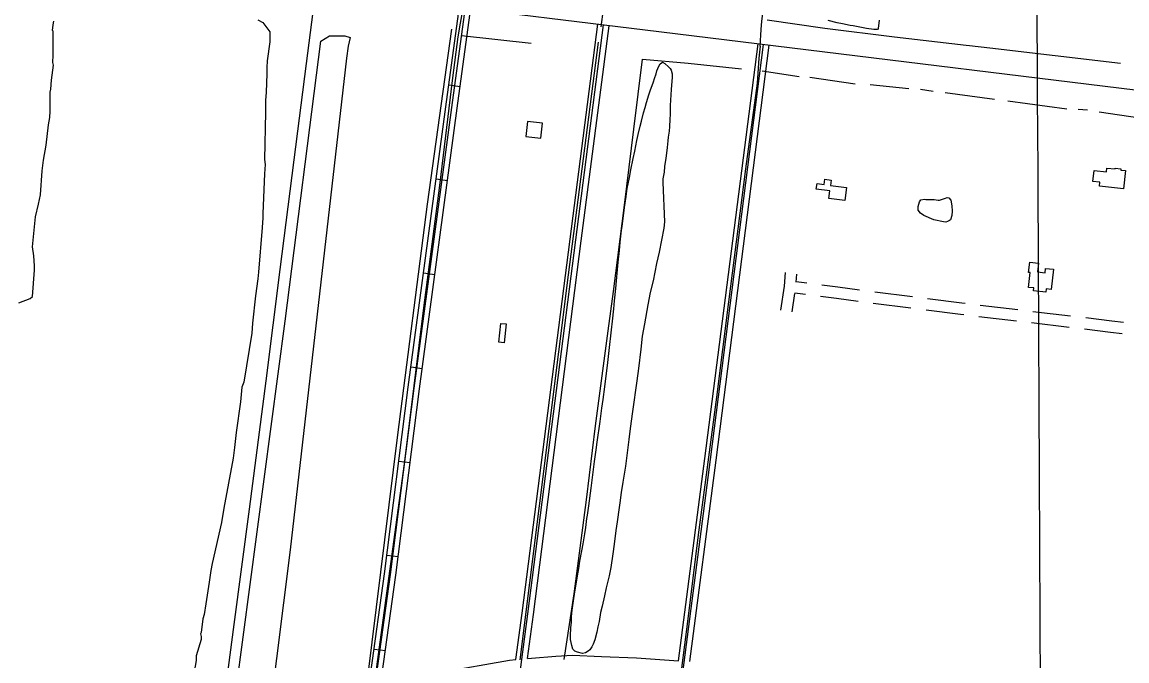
# Model space of a CAD drawing. Extents: x 3445503 to 3483459, y 540493 to 566012.
# Drawn here: x 3457450 to 3460360, y 559698 to 561381 of the extents above; entities that cross this region are included whole.
import ezdxf

# ---------------------------------------------------------------- set-up
doc = ezdxf.new("R2010")
doc.units = 0
for name, color, linetype in [('V-BLDG-OTLN', 7, 'Continuous'), ('V-DTCH-CNTR', 7, 'Continuous'), ('V-GRID-MAJR', 7, 'Continuous'), ('V-ROAD-CNTR', 7, 'Continuous'), ('V-SITE-VEGE', 7, 'Continuous'), ('V-TOPO-SHOR', 7, 'Continuous')]:
    doc.layers.add(name, color=color, linetype=linetype)

msp = doc.modelspace()

# ---------------------------------------------------------------- linework, layer by layer
at = {"layer": 'V-BLDG-OTLN'}
for points in [[(3458781.4143992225, 561119.3797348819), (3458776.972408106, 561079.6278143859), (3458816.7243286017, 561075.1858232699), (3458821.167319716, 561114.9377437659)], [(3460351.08, 560941.944), (3460287.882, 560949.095), (3460289.015, 560959.104), (3460270.769, 560961.1680000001), (3460274.042, 560990.084), (3460306.165, 560986.451), (3460307.306, 560996.541), (3460329.119, 560994.074), (3460329.356, 560996.177), (3460344.657, 560994.446), (3460344.301, 560991.2880000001), (3460356.507, 560989.908)], [(3459579.86, 560950.701), (3459621.752, 560945.323), (3459617.363, 560911.148), (3459575.602, 560916.51), (3459578.107, 560936.025), (3459542.24, 560940.629), (3459544.159, 560955.588), (3459563.069, 560953.161), (3459564.818, 560966.794), (3459581.65, 560964.634)], [(3460101.15, 560721.473), (3460104.279, 560748.488), (3460127.424, 560745.805), (3460124.745, 560722.697), (3460144.8540000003, 560720.367), (3460146.2060000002, 560732.018), (3460166.811, 560729.63), (3460160.628, 560676.294), (3460147.865, 560677.772), (3460146.849, 560669.015), (3460113.909, 560672.828), (3460114.785, 560680.41), (3460100.865, 560682.026), (3460105.381, 560720.981)], [(3458706.1925496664, 560537.4608987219), (3458711.6965386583, 560587.15679933), (3458725.611510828, 560585.615802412), (3458720.1065218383, 560535.9189018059)]]:
    msp.add_lwpolyline(points, close=True, dxfattribs=at)
at = {"layer": 'V-DTCH-CNTR'}
for points in [[(3458975.8740000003, 561368.804), (3458982.026, 561413.879), (3458987.171, 561445.328), (3459018.895, 561698.987), (3459079.261, 562184.295), (3459122.323, 562500.859), (3459176.611, 562915.9450000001), (3459189.987, 562998.763)], [(3458224.508, 561458.777), (3458216.2770000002, 561408.46), (3458198.873, 561272.194), (3458166.1010000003, 561018.531), (3458129.247, 560729.23), (3458092.406, 560435.738), (3458048.364, 560097.17), (3458008.409, 559793.192), (3457971.5270000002, 559513.3200000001), (3457933.62, 559225.064), (3457897.846, 558925.2880000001), (3457857.918, 558611.879), (3457830.34, 558373.948), (3457779.16, 557969.348), (3457761.7830000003, 557824.699)], [(3458153.625, 557835.304), (3458197.509, 558226.261), (3458201.497, 558256.045), (3458244.654, 558578.46), (3458298.934, 558996.692), (3458333.802, 559250.361), (3458376.9760000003, 559624.4), (3458379.411, 559643.346), (3458418.722, 559933.775), (3458457.691, 560216.794), (3458483.273, 560422.2390000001), (3458508.852, 560627.682), (3458550.845, 560950.527), (3458584.571, 561234.58), (3458598.917, 561342.547), (3458605.098, 561378.188), (3458611.392, 561412.636)], [(3459394.748, 561317.893), (3459390.65, 561286.446), (3459386.656, 561220.425), (3459355.899, 560994.008), (3459310.845, 560643.9130000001), (3459279.115, 560392.3470000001), (3459230.955, 560029.666), (3459203.35, 559801.167), (3459187.58, 559678.371), (3459174.68, 559577.9), (3459144.031, 559314.814), (3459099.969, 558983.579), (3459063.455, 558717.318), (3459053.825, 558647.1), (3459001.6380000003, 558228.8740000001), (3458992.475, 558160.459), (3458960.643, 557922.797), (3458947.305, 557828.455)]]:
    msp.add_lwpolyline(points, dxfattribs=at)
at = {"layer": 'V-GRID-MAJR'}
msp.add_spline([(3460200.663, 545938.965), (3460170.705, 551996.853), (3460140.731, 558057.825), (3460110.758, 564118.814), (3460110.7430000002, 564121.882)], degree=3, dxfattribs=at)
at = {"layer": 'V-ROAD-CNTR'}
for p, q in [((3458574.1998136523, 561215.75054214), (3458603.928754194, 561211.7245501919)), ((3458541.0048800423, 560967.93603777), (3458570.741820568, 560963.9660457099)), ((3458507.9229462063, 560720.1345333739), (3458537.659886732, 560716.1645413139)), ((3459517.51042754, 560692.9451378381), (3459489.381331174, 560696.6741096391)), ((3459513.9530150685, 560663.154271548), (3459486.038733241, 560666.8547661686)), ((3459795.184317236, 560656.959466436), (3459695.998148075, 560669.6914673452)), ((3459791.6270965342, 560627.1699354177), (3459692.440927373, 560639.901936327)), ((3460073.0736989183, 560622.6695681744), (3459973.7741209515, 560634.4842872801)), ((3460069.5166210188, 560592.8811919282), (3459970.217043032, 560604.6959110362)), ((3460212.0931080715, 560606.1289614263), (3460112.7935301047, 560617.943680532)), ((3460208.5360302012, 560576.3405851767), (3460109.236452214, 560588.1553042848)), ((3458474.842012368, 560472.3340289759), (3458504.5779528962, 560468.364036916)), ((3458442.959076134, 560224.28252508), (3458472.719016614, 560220.49753265)), ((3458411.422139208, 559976.280021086), (3458441.183079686, 559972.495028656)), ((3458377.792206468, 559728.7155162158), (3458407.51114703, 559724.615524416))]:
    msp.add_line(p, q, dxfattribs=at)
for points in [[(3457526.178909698, 552995.78198211), (3457575.043811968, 553348.0932774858), (3457623.2727155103, 553680.7826121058), (3457629.4677031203, 553776.057421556), (3457749.743462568, 554689.4655947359), (3457865.824230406, 555648.557676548), (3457958.8380443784, 556367.249239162), (3458028.385905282, 556922.440128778), (3458101.7407585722, 557570.9278318), (3458122.285717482, 557713.8025460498), (3458191.9805780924, 558257.6974582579), (3458284.1633937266, 558991.1619913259), (3458369.2572235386, 559666.8556399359), (3458405.204151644, 559927.3781188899), (3458467.68102669, 560418.6961362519), (3458566.3808292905, 561158.0106576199), (3458607.4597471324, 561461.3530509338), (3458664.532632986, 562011.6879502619), (3458714.5465329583, 562407.1971592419), (3458726.466509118, 562438.00809762), (3458740.89548026, 562472.4700286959), (3458750.148461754, 562505.275963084), (3458797.4793670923, 562933.745106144)], [(3458812.388337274, 562932.098109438), (3458764.9214322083, 562502.396968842), (3458755.0844518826, 562467.5190385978), (3458740.381481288, 562432.4041088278), (3458729.1975036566, 562403.495166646), (3458679.43560318, 562009.972953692), (3458622.35571734, 561459.5720544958), (3458581.2467995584, 561156.011661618), (3458482.554996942, 560416.7571401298), (3458420.0741219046, 559925.4071228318), (3458384.128193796, 559664.8936438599), (3458299.0463639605, 558989.28999507), (3458206.86154833, 558255.809462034), (3458137.1496877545, 557711.781550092), (3458116.6197288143, 557569.0168356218), (3458043.2808754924, 556920.665132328), (3457973.718014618, 556365.3542429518), (3457880.7082006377, 555646.6936802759), (3457764.625432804, 554687.585598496), (3457644.4036732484, 553774.5904244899), (3457638.20268565, 553679.2176152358), (3457589.894782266, 553345.987281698), (3457539.24788356, 552980.81701204)], [(3458398.3341653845, 559658.1136574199), (3458434.9440921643, 559923.4361267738), (3458497.428967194, 560414.8181440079), (3458596.112769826, 561154.0126656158), (3458637.251687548, 561457.791058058), (3458694.338573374, 562008.2579571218), (3458743.848474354, 562399.7931740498), (3458754.296453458, 562426.8001200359), (3458769.273423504, 562462.5680484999), (3458779.6944026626, 562499.5179745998), (3458827.297307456, 562930.451112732)], [(3459394.748, 561317.893), (3459396.7120000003, 561361.907), (3459398.741, 561383.917), (3459404.883, 561432.133), (3459421.4, 561514.958), (3459428.628, 561550.603), (3459435.865, 561583.107), (3459439.982, 561608.267), (3459449.276, 561653.349), (3459455.356, 561722.523), (3459469.563, 561876.59)], [(3459127.89470626, 561355.7692621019), (3458508.849944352, 561430.8671119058), (3457902.3191574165, 561502.0259695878)], [(3458249.460463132, 555590.1887932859), (3458274.2794134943, 555796.8723799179), (3458408.5051450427, 556889.73919418), (3458531.601898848, 557864.729244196), (3458673.384615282, 558992.1219894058), (3458782.1123978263, 559821.422330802), (3458908.5111450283, 560806.8793598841), (3458982.0519979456, 561373.4622267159)], [(3458751.18545968, 559700.9195718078), (3458767.237427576, 559823.3513269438), (3458893.634174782, 560808.7993560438), (3458967.1770276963, 561375.3932228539)], [(3458781.789398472, 559703.5755664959), (3458796.9873680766, 559819.4933346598), (3458923.3881152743, 560804.959363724), (3458996.926968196, 561371.531230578)], [(3460733.41649521, 561159.05565553), (3459127.89470626, 561355.7692621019)], [(3459248.3854652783, 560230.628512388), (3459388.7241846, 561323.8983258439)], [(3459263.263435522, 560228.718516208), (3459403.6021548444, 561321.988329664)], [(3459278.141405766, 560226.8085200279), (3459418.480125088, 561320.0783334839)], [(3459449.228166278, 560621.875045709), (3459458.3973809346, 560685.3350622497), (3459461.2090176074, 560721.1007243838)], [(3459489.3267272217, 560695.9795154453), (3459490.963778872, 560716.8037694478)], [(3459656.3236804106, 560674.784267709), (3459598.9425331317, 560682.1499803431), (3459557.161822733, 560687.6886968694)], [(3459478.919833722, 560617.5849542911), (3459485.918790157, 560666.0246416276)], [(3459652.7664597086, 560644.9947366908), (3459595.0614668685, 560652.402019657), (3459553.604411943, 560657.8978303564)], [(3459934.0542897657, 560639.2101749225), (3459925.880043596, 560640.1827512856), (3459834.8587849, 560651.8666660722)], [(3459930.4972118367, 560609.4217986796), (3459922.197956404, 560610.4092487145), (3459831.3015641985, 560622.0771350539)], [(3460351.1109722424, 560589.5755468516), (3460320.9713736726, 560593.1745647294), (3460251.812939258, 560601.4030737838)], [(3460347.553894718, 560559.7871732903), (3460317.4206263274, 560563.3854352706), (3460248.255861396, 560571.6146975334)], [(3458649.4876630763, 555541.6488903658), (3458761.6694387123, 556388.7281962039), (3458876.888208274, 557276.4864206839), (3459002.80495644, 558206.204561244), (3459112.265737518, 559063.6338463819), (3459263.263435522, 560228.718516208)], [(3459179.341603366, 559697.892577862), (3459248.387465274, 560230.646512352)], [(3459209.3205434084, 559695.7965820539), (3459278.13940577, 560226.7905200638)], [(3458398.3341653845, 559658.1136574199), (3458439.375083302, 559652.91366782), (3458482.176997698, 559659.8606539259), (3458554.281853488, 559667.7286381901), (3458734.3094934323, 559699.454574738), (3458751.18545968, 559700.9195718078)], [(3458781.789398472, 559703.5755664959), (3458792.00037805, 559704.461564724), (3458855.8842502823, 559710.2355531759), (3458900.453161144, 559712.3115490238), (3458976.0920098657, 559709.1105554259), (3459068.3428253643, 559705.6565623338), (3459179.341603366, 559697.894577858)]]:
    msp.add_lwpolyline(points, dxfattribs=at)
at = {"layer": 'V-SITE-VEGE'}
for points in [[(3458071.14, 561386.991), (3458084.421, 561380.4), (3458102.728, 561355.593), (3458102.808, 561329.071), (3458096.326, 561279.323), (3458094.722, 561261.086), (3458094.769, 561244.511), (3458093.2600000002, 561196.436), (3458091.667, 561174.883), (3458091.761, 561143.389), (3458088.818, 561019.061), (3458090.514, 561005.809), (3458088.931, 560980.938), (3458084.271, 560876.498), (3458084.306, 560864.894), (3458082.725, 560840.025), (3458073.128, 560722.308), (3458071.5270000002, 560704.071), (3458065.0300000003, 560659.297), (3458056.955, 560587.996), (3458055.376, 560561.47), (3458048.876, 560518.356), (3458034.214, 560432.117), (3458029.2830000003, 560418.8420000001), (3458026.0810000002, 560380.706), (3458014.721, 560299.451), (3458009.867, 560259.657), (3458006.6380000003, 560231.468), (3457982.166, 560100.4450000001), (3457975.649, 560062.301), (3457951.108, 559954.486), (3457947.848, 559936.243), (3457942.97, 559904.734), (3457934.849, 559848.353), (3457929.963, 559820.16)], [(3459707.424, 561386.096), (3459705.292, 561364.469), (3459705.296, 561362.269), (3459702.732, 561361.53), (3459693.938, 561361.87), (3459674.142, 561364.008), (3459638.943, 561370.867), (3459631.609, 561371.942), (3459611.074, 561376.6460000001), (3459597.139, 561379.536), (3459573.302, 561385.694)], [(3457441.836, 560640.855), (3457471.637, 560652.549), (3457478.254, 560657.54), (3457483.017, 560727.174), (3457482.983, 560738.776), (3457481.2460000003, 560765.294), (3457477.861, 560788.4890000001), (3457485.911, 560868.077), (3457494.099, 560901.252), (3457498.998, 560926.131), (3457503.782, 560989.134), (3457507.014, 561017.3200000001), (3457513.524, 561057.123), (3457519.994, 561110.185), (3457523.25, 561130.085), (3457524.858, 561146.666), (3457524.711, 561196.393), (3457526.343, 561204.686), (3457527.93, 561227.8960000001), (3457532.786, 561267.693), (3457531.107, 561274.318), (3457532.7060000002, 561294.214), (3457532.612, 561325.706), (3457532.532, 561352.228), (3457532.518, 561357.2000000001), (3457530.855, 561358.851), (3457532.466, 561373.777), (3457534.095, 561383.726)], [(3459101.529, 561188.961), (3459104.796, 561199.599), (3459113.518, 561223.443), (3459116.058, 561232.612), (3459120.053, 561244.351), (3459122.593, 561252.787), (3459127.322, 561264.528), (3459130.965, 561271.502), (3459136.816, 561275.551), (3459143.423, 561271.905), (3459153.346, 561262.773), (3459157.024, 561258.388), (3459159.967, 561254.3640000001), (3459162.562, 561244.478), (3459162.588, 561235.684), (3459160.1180000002, 561203.426), (3459157.681, 561160.912), (3459157.382, 561138.191), (3459156.69, 561124.63), (3459156.012, 561105.939), (3459154.949, 561093.844), (3459152.432, 561078.078), (3459151.361, 561068.18), (3459149.217, 561050.584), (3459147.794, 561035.556), (3459145.6350000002, 561022.723), (3459142.77, 561000.361), (3459141.349, 560985.331), (3459138.469, 560968.099), (3459138.123, 560961.502), (3459137.767, 560958.203)], [(3459137.767, 560958.203), (3459142.839, 560854.877), (3459140.323, 560838.381), (3459128.053, 560774.946), (3459121.182, 560744.875), (3459112.156, 560699.041), (3459104.921, 560668.2390000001), (3459098.787, 560635.971), (3459089.774, 560586.108), (3459084.011, 560553.475), (3459080.0810000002, 560519.382), (3459074.002, 560468.428), (3459069.339, 560435.432), (3459058.585, 560354.78), (3459052.1210000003, 560310.4230000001), (3459048.543, 560281.46), (3459042.807, 560239.2980000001), (3459039.594, 560210.705), (3459032.755, 560168.91), (3459028.076, 560141.411), (3459024.492, 560113.917), (3459022.696, 560101.817), (3459018.045, 560064.427), (3459014.448, 560041.328), (3459009.793, 560005.035), (3459006.205, 559979.3740000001), (3459000.815, 559944.177), (3458996.487, 559921.444), (3458988.883, 559889.907), (3458984.5500000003, 559869.005), (3458978.399, 559842.235), (3458974.054, 559824.9990000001), (3458970.093, 559801.167), (3458966.836, 559787.599), (3458963.947, 559773.2980000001), (3458958.878, 559752.762), (3458954.878, 559742.123), (3458951.237, 559734.783), (3458945.7630000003, 559727.072), (3458941.376, 559723.392), (3458934.06, 559718.608), (3458926.37, 559717.486), (3458913.169, 559720.7440000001), (3458906.5640000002, 559723.29), (3458901.419, 559728.403), (3458898.089, 559738.287), (3458895.111, 559753.672), (3458895.079, 559764.6630000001), (3458896.119, 559784.455), (3458897.174, 559799.85), (3458897.862, 559814.876), (3458899.644, 559831.373), (3458902.501, 559856.299), (3458905.747, 559873.9), (3458912.214, 559916.428), (3458916.904, 559941.363), (3458919.7800000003, 559960.057), (3458924.828, 559987.557), (3458928.436, 560006.258), (3458932.756, 560032.656), (3458935.273, 560048.786), (3458938.132, 560072.982), (3458939.571, 560081.4130000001), (3458942.795, 560106.71), (3458949.252, 560152.903), (3458957.84, 560223.286), (3458962.142, 560254.082), (3458965.38, 560274.247), (3458973.2770000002, 560328.873), (3458977.572, 560363.333), (3458981.166, 560386.797), (3458985.465, 560419.79), (3458992.971, 560483.577), (3458996.539, 560515.835), (3459002.971, 560570.455), (3459005.468, 560593.184), (3459008.669, 560625.808), (3459011.174, 560646.338), (3459014.006, 560679.327), (3459016.144, 560699.487), (3459018.62, 560728.813), (3459020.0270000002, 560748.602), (3459023.6010000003, 560779.3960000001), (3459025.735, 560801.025), (3459029.305, 560832.552), (3459030.74, 560842.448), (3459037.187, 560892.6730000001), (3459041.498, 560921.636), (3459044.3680000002, 560942.165), (3459050.512, 560971.134), (3459054.114, 560991.665), (3459060.256, 561021.367), (3459064.227, 561041.167), (3459069.275, 561068.67), (3459072.892, 561084.435), (3459078.69, 561106.441), (3459081.58, 561120.376), (3459087.378, 561142.013), (3459091.365, 561156.316), (3459095.359, 561169.52), (3459101.529, 561188.961)], [(3457929.963, 559820.16), (3457926.682, 559808.546), (3457921.818, 559772.0650000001), (3457920.169, 559768.745), (3457921.849, 559762.12), (3457921.873, 559753.831), (3457908.741, 559710.696), (3457908.776, 559699.0920000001), (3457900.6210000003, 559654.3150000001)]]:
    msp.add_lwpolyline(points, dxfattribs=at)
msp.add_lwpolyline([(3457900.492, 557861.903), (3457873.512, 557708.91), (3457851.031, 557690.912), (3457824.0500000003, 557690.912), (3457801.5670000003, 557699.911), (3457779.0870000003, 557726.909), (3457774.589, 557758.408), (3457774.589, 557816.905), (3458143.301, 560593.282), (3458237.728, 561331.25), (3458260.2090000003, 561344.751), (3458300.677, 561344.751), (3458314.167, 561340.2490000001), (3458309.67, 561317.752), (3458305.1750000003, 561286.252), (3458156.791, 559990.31), (3458030.8880000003, 558991.353)], close=True, dxfattribs=at)
at = {"layer": 'V-TOPO-SHOR'}
for p, q in [((3458607.484, 561345.9450000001), (3458791.464, 561325.626)), ((3459399.968, 561252.759), (3459497.029, 561237.337)), ((3459525.258, 561235.852), (3459644.358, 561218.813)), ((3459684.437, 561216.62), (3459786.19, 561206.136)), ((3459816.253, 561203.914), (3459850.174, 561199.392)), ((3459881.7800000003, 561195.634), (3460011.298, 561178.295)), ((3460046.759, 561173.777), (3460202.223, 561152.603)), ((3460231.775, 561151.985), (3460256.4420000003, 561149.746)), ((3460287.282, 561144.444), (3460394.446, 561128.58))]:
    msp.add_line(p, q, dxfattribs=at)
for points in [[(3459412.668, 561386.884), (3459565.051, 561364.932), (3459748.5270000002, 561342.363), (3459936.626, 561320.576), (3459945.877, 561319.063), (3459999.0670000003, 561313.058), (3460343.156, 561272.534)], [(3458361.052, 559654.3910000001), (3458440.0640000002, 560293.481), (3458518.392, 560900.965), (3458582.005, 561362.822)], [(3458967.707671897, 561328.2463328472), (3458888.425138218, 560715.1280723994), (3458761.5730843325, 559700.3116413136)], [(3458878.002, 559701.405), (3458904.465, 559874.11), (3458936.86, 560122.349), (3458960.934, 560317.388), (3458994.095, 560567.1680000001), (3459008.4250000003, 560671.245), (3459037.0300000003, 560898.665), (3459061.86, 561099.101), (3459084.426, 561283.3470000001)], [(3459084.426, 561283.3470000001), (3459204.6750000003, 561272.919), (3459345.237, 561257.9890000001)], [(3459830.853, 560913.337), (3459842.412, 560913.372), (3459852.431, 560913.403), (3459863.223, 560911.894), (3459866.306, 560911.904), (3459871.696, 560913.46), (3459882.473, 560917.345), (3459887.093, 560918.902), (3459890.947, 560918.142), (3459896.36, 560911.9940000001), (3459899.489, 560896.589), (3459900.3000000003, 560882.72), (3459899.565, 560871.159), (3459895.744, 560860.36), (3459893.44, 560858.039), (3459888.051, 560855.713), (3459883.433, 560854.156), (3459877.267, 560854.91), (3459851.818, 560860.227), (3459825.583, 560871.708), (3459816.316, 560877.846), (3459810.899, 560885.536), (3459810.873, 560894.782), (3459813.918, 560907.122), (3459817.756, 560912.528), (3459826.994, 560914.867), (3459830.853, 560913.337)]]:
    msp.add_lwpolyline(points, dxfattribs=at)

doc.saveas('drawing.dxf')
